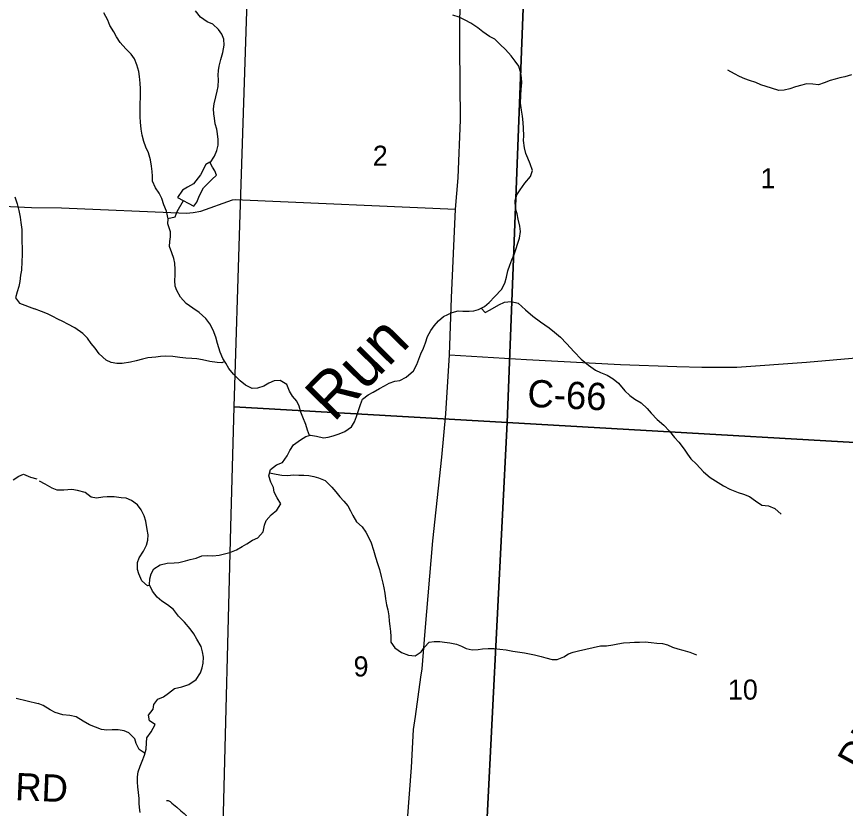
# Model space of a CAD drawing. Extents: x 1759416 to 2214760, y 252598 to 1116833.
# Drawn here: x 1968309 to 1977423, y 895909 to 904624 of the extents above; entities that cross this region are included whole.
import ezdxf

# ---------------------------------------------------------------- set-up
doc = ezdxf.new("R2010")
doc.units = 0
for name, color, linetype in [('GM_X_County_Road', 7, 'Continuous'), ('GM_X_County_Road_Text', 7, 'Continuous'), ('GM_X_Minor_Lake', 7, 'Continuous'), ('GM_X_Minor_River', 7, 'Continuous'), ('GM_X_Minor_River_Text', 7, 'Continuous'), ('GM_X_Section', 7, 'Continuous'), ('GM_X_Section_Text', 7, 'Continuous'), ('GM_X_Township_Road', 7, 'Continuous'), ('GM_X_Township_Road_Text', 7, 'Continuous')]:
    doc.layers.add(name, color=color, linetype=linetype)

msp = doc.modelspace()

# ---------------------------------------------------------------- linework, layer by layer
at = {"layer": 'GM_X_County_Road'}
for points in [[(1973068.1, 900899.8), (1973092.8, 901528.6), (1973135.9, 902504), (1973166.3, 902850.4), (1973191, 903489.3), (1973183.8, 904286.4), (1973186.6, 904997.4), (1973195.5, 905764.4), (1973224.6, 906013.5)], [(1959355.8, 902804.3), (1959498.4, 902860.8), (1959557.8, 902885.1), (1959599.6, 902902.7), (1959657.6, 902909.4), (1959805, 902907.9), (1960423.8, 902884.6), (1961235.7, 902856), (1962695.8, 902807.7), (1963951, 902719.4), (1965471.9, 902658.5), (1966415.7, 902621.2), (1967548, 902565.9), (1968471.8, 902524.3), (1968803.1, 902518.1), (1970175.9, 902460.7), (1970250, 902468.7), (1970334.1, 902482.6), (1970684.4, 902606.4), (1970718.5, 902612.4), (1970794.5, 902608.3), (1973135.9, 902504)], [(1973068.1, 900899.8), (1973914.6, 900849), (1974951.2, 900795.9), (1975569.5, 900773.3), (1975843.7, 900767), (1976229.9, 900766.6), (1976994.5, 900820), (1978085.3, 900915), (1979253.1, 901082.9)], [(1972583.9, 895488.8), (1972650.9, 896358), (1972673.4, 896778.5), (1972695.5, 896922.7), (1972756, 897353.2), (1972768.1, 897445.4), (1972802.6, 897859.9), (1972885.7, 898853.2), (1972984.8, 899774.3), (1973029.4, 900253), (1973068.1, 900899.8)]]:
    msp.add_lwpolyline(points, dxfattribs=at)
at = {"layer": 'GM_X_Minor_Lake'}
for points in [[(1970259.4, 902538.9), (1970291.7, 902580.8), (1970320.2, 902654.7), (1970364.8, 902740.6), (1970455.5, 902832.1), (1970505.8, 902879.9), (1970488.1, 902926.1), (1970462.3, 902968.3), (1970432.6, 903020.6), (1970388.4, 902996.8), (1970329.7, 902881), (1970255, 902783.3), (1970186.7, 902745.7), (1970134.4, 902714), (1970079.8, 902632.2)], [(1970079.8, 902632.2), (1970259.4, 902538.9)]]:
    msp.add_lwpolyline(points, dxfattribs=at)
at = {"layer": 'GM_X_Minor_River'}
for points in [[(1971528.9, 900014.1), (1971509.1, 900072.9), (1971489.4, 900133.1), (1971457.9, 900215.5), (1971436.3, 900271.7), (1971414.6, 900335.9), (1971391, 900392.2), (1971341.3, 900446.6), (1971311.6, 900502.9), (1971280, 900575.2), (1971208.2, 900619.7), (1971140.1, 900614.1), (1971083.9, 900588.5), (1971027.7, 900556.8), (1970957.5, 900535.2), (1970899.4, 900531.5), (1970825.5, 900566.1), (1970765.8, 900616.5), (1970694.2, 900687.1), (1970642.5, 900749.5), (1970610.9, 900809.8), (1970577.1, 900862.1), (1970547.6, 900930.4), (1970518.1, 901026.8), (1970500.6, 901097), (1970469, 901171.3), (1970433.4, 901241.7), (1970389.7, 901302), (1970318.1, 901368.6), (1970248.3, 901413.1), (1970174.6, 901465.7), (1970112.9, 901534.2), (1970069.4, 901608.6), (1970053.7, 901658.8), (1970048.1, 901720.9), (1970052.4, 901779), (1970052.8, 901841.1), (1970047.3, 901911.2), (1970039.6, 901963.3), (1970015.9, 902023.6), (1969990.4, 902093.9), (1969992.7, 902147.9), (1970001, 902200), (1970001.4, 902254.1), (1969971.9, 902344.4), (1969974.2, 902396.5), (1969958.8, 902482.7), (1969929.2, 902551), (1969905.6, 902623.3), (1969875.9, 902679.6), (1969838.3, 902737.9), (1969802.7, 902812.2), (1969803.1, 902868.3), (1969801.4, 902920.4), (1969793.7, 902978.6), (1969782.2, 903048.8), (1969758.6, 903123), (1969731, 903187.3), (1969709.4, 903249.6), (1969689.8, 903319.8), (1969680.2, 903386), (1969672.7, 903462.1), (1969669, 903520.3), (1969667.5, 903586.4), (1969668, 903668.5), (1969670.4, 903734.6), (1969671, 903828.8), (1969667.4, 903892.9), (1969661.8, 903965), (1969652.2, 904021.2), (1969632.6, 904093.4), (1969605, 904159.7), (1969569.3, 904210), (1969509.6, 904268.5), (1969448, 904337), (1969406.3, 904401.4), (1969376.7, 904455.7), (1969335.1, 904526), (1969311.4, 904584.3), (1969267.9, 904666.7)], [(1970437.2, 903012.6), (1970485.1, 903086.4), (1970509.5, 903150.3), (1970523.9, 903208.3), (1970524.3, 903272.4), (1970518.7, 903334.6), (1970511, 903384.7), (1970493.4, 903442.9), (1970483.7, 903505.1), (1970478.1, 903555.2), (1970474.4, 903607.3), (1970482.8, 903665.3), (1970501.2, 903739.3), (1970515.6, 903801.3), (1970524, 903855.4), (1970528.5, 903927.5), (1970526.8, 903977.6), (1970529.1, 904029.6), (1970537.4, 904079.7), (1970555.9, 904151.7), (1970576.4, 904229.7), (1970592.9, 904309.7), (1970589.3, 904375.8), (1970567.7, 904432), (1970530, 904482.4), (1970466.3, 904538.9), (1970404.4, 904567.3), (1970332.6, 904615.8), (1970275, 904688.3)], [(1972828.9, 901102.2), (1972865.3, 901168.1), (1972899.7, 901221.9), (1972950.1, 901275.7), (1973002.4, 901321.5), (1973098.8, 901366.9), (1973165, 901386.5), (1973217, 901382.2), (1973285.1, 901381.8), (1973337.1, 901385.4), (1973389.3, 901399.1), (1973453.6, 901434.8), (1973503.9, 901476.5), (1973568.4, 901544.2), (1973640.9, 901619.9), (1973679.4, 901691.8), (1973695.8, 901757.8), (1973710.3, 901825.8), (1973734.7, 901889.7), (1973755.1, 901945.7), (1973781.5, 902005.6), (1973799.9, 902061.6), (1973822.3, 902129.6), (1973840.7, 902183.5), (1973851.2, 902257.6), (1973843.5, 902315.8), (1973826, 902396), (1973814.3, 902452.2), (1973796.7, 902510.4), (1973791.3, 902600.5), (1973809.7, 902660.5), (1973848.1, 902718.4), (1973898.6, 902790.2), (1973961.1, 902863.9), (1973983.5, 902929.9), (1973956, 903004.2), (1973932.3, 903066.4), (1973910.6, 903116.6), (1973893, 903180.8), (1973883.5, 903261), (1973885.8, 903311.1), (1973884.4, 903395.3), (1973880.8, 903457.4), (1973873.2, 903529.6), (1973859.6, 903593.8), (1973852.1, 903669.9), (1973854.6, 903754), (1973859, 903822.1), (1973865.5, 903894.2), (1973861.9, 903950.3), (1973852.2, 904002.5), (1973830.6, 904076.7), (1973792.9, 904133.1), (1973747.3, 904191.4), (1973685.7, 904261.9), (1973628, 904318.4), (1973568.3, 904376.9), (1973508.4, 904405.3), (1973434.6, 904455.9), (1973382.9, 904500.3), (1973305.1, 904550.8), (1973243.3, 904585.3), (1973177.4, 904617.8), (1973107.5, 904638.2)], [(1977489.6, 903983.3), (1977417.4, 903961.7), (1977361.3, 903948), (1977311.1, 903934.3), (1977257, 903918.7), (1977188.7, 903893.1), (1977128.6, 903873.4), (1977064.5, 903879.8), (1976996.5, 903882.3), (1976942.4, 903868.6), (1976876.2, 903849), (1976812, 903827.3), (1976749.8, 903813.7), (1976689.7, 903810.1), (1976609.8, 903834.6), (1976493.9, 903871.4), (1976438, 903897.8), (1976370.1, 903920.3), (1976318.2, 903938.7), (1976260.3, 903965.1), (1976202.4, 903995.5), (1976128.6, 904036)], [(1968289.1, 902638.7), (1968315.9, 902564.8), (1968332.7, 902488.7), (1968349.4, 902416.7), (1968356, 902356.6), (1968364.8, 902280.5), (1968367.4, 902222.4), (1968369.5, 902001.8), (1968368.2, 901929.6), (1968361.2, 901833.2), (1968353.7, 901777), (1968344.4, 901708.7), (1968332.9, 901652.4), (1968315.4, 901596.1), (1968296, 901529.7), (1968340.7, 901470), (1968506.6, 901406.2)], [(1969973, 902403.5), (1970052.5, 902420), (1970074.9, 902478), (1970143, 902599.4)], [(1973416.2, 901414.1), (1973461.2, 901368.6), (1973515.4, 901398.3), (1973611.8, 901451.8), (1973674.1, 901479.4), (1973748.2, 901489), (1973824.1, 901468.5), (1973905.8, 901397.8), (1973987.4, 901325.2), (1974071.1, 901264.6), (1974164.8, 901197.9), (1974222.5, 901151.4), (1974290.2, 901096.9), (1974357.9, 901024.4), (1974439.4, 900935.7), (1974516.9, 900853.1), (1974596.6, 900788.4), (1974676.3, 900733.9), (1974730.2, 900705.5), (1974802.1, 900677), (1974867.9, 900638.5), (1974929.7, 900588), (1974997.2, 900505.4), (1975050.9, 900455), (1975108.7, 900414.6), (1975178.5, 900374.1), (1975244.2, 900311.5), (1975287.9, 900259.2), (1975353.6, 900190.7), (1975427.2, 900128.1), (1975488.9, 900061.6), (1975544.5, 899991.1), (1975590.2, 899940.7), (1975649.8, 899864.2), (1975685.5, 899807.9), (1975723.2, 899757.6), (1975786.9, 899697.1), (1975864.4, 899612.5), (1975936.1, 899549.9), (1976083.7, 899460.8), (1976153.5, 899422.3), (1976245.4, 899387.7), (1976303.3, 899369.3), (1976367.2, 899342.8), (1976434.9, 899294.3), (1976504.7, 899247.8), (1976578.7, 899239.3), (1976646.6, 899210.8), (1976716.3, 899146.3)], [(1970599.9, 900826.9), (1970566.8, 900814.1), (1970514.8, 900818.4), (1970432.8, 900829), (1970352.8, 900847.5), (1970290.8, 900857.9), (1970234.8, 900860.3), (1970170.8, 900864.7), (1970102.7, 900871.2), (1970026.7, 900881.7), (1969950.7, 900886.2), (1969890.6, 900882.5), (1969840.5, 900876.8), (1969752.4, 900867.4), (1969692.2, 900853.7), (1969624.1, 900836.1), (1969561.9, 900820.5), (1969471.7, 900807.1), (1969409.7, 900807.5), (1969349.7, 900815.8), (1969295.8, 900844.2), (1969218.1, 900912.8), (1969174.5, 900973.2), (1969128.8, 901027.6), (1969089.1, 901083.9), (1969037.4, 901136.4), (1968947.7, 901197), (1968871.9, 901239.6), (1968818, 901270), (1968764.1, 901294.3), (1968708.2, 901322.8), (1968650.4, 901353.2), (1968584.5, 901379.6), (1968506.6, 901406.2)], [(1969733.2, 896562.4), (1969737.6, 896630.5), (1969742, 896684.6), (1969790.4, 896752.4), (1969833, 896832.2), (1969771.2, 896872.7), (1969759.6, 896934.9), (1969812, 897000.7), (1969818.4, 897052.7), (1969860.8, 897110.5), (1969925, 897136.2), (1969979.3, 897177.9), (1970045.7, 897229.5), (1970127.9, 897249.1), (1970202.1, 897272.6), (1970282.5, 897328.2), (1970331.1, 897400), (1970351.4, 897458), (1970361.8, 897508), (1970364.2, 897574.1), (1970354.5, 897632.2), (1970336.9, 897692.5), (1970289.4, 897772.9), (1970257.7, 897829.2), (1970218, 897885.5), (1970156.4, 897958), (1970088.8, 898026.6), (1970033.2, 898097), (1969969.4, 898149.5), (1969905.6, 898190), (1969853.9, 898234.4), (1969802.2, 898298.8), (1969770.6, 898369.2), (1969773.1, 898437.3), (1969787.4, 898491.3), (1969817.8, 898545.2), (1969888.1, 898590.8), (1969964.3, 898608.3), (1970042.4, 898613.8), (1970094.5, 898615.5), (1970164.7, 898635.1), (1970218.8, 898648.8), (1970283, 898664.4), (1970347.2, 898690), (1970409.3, 898693.6), (1970465.3, 898689.3), (1970535.4, 898696.8), (1970593.6, 898710.5), (1970653.7, 898724.1), (1970728, 898755.7), (1970790.3, 898791.4), (1970842.5, 898823.1), (1970902.8, 898860.8), (1970961.1, 898888.4), (1971019.5, 898952.2), (1971036, 899026.2), (1971052.3, 899078.2), (1971108.8, 899141.9), (1971171.2, 899191.6), (1971213.7, 899261.5), (1971176, 899325.8), (1971142.4, 899390.1), (1971134.7, 899440.2), (1971105.1, 899500.5), (1971081.5, 899568.8), (1971101.9, 899640.8), (1971168.3, 899692.4), (1971232.6, 899718.1), (1971283.1, 899789.9), (1971313.5, 899849.8), (1971353.9, 899909.6), (1971432.3, 899967.2), (1971488.6, 900000.9), (1971542.8, 900018.6), (1971606.8, 900006.2), (1971684.7, 899989.7), (1971736.8, 899995.3), (1971790.9, 900009), (1971857.1, 900030.6), (1971919.4, 900056.3), (1971991.8, 900109.9), (1972024.1, 900163.8), (1972046.5, 900223.8), (1972071, 900299.7), (1972089.4, 900353.7), (1972113.8, 900411.6), (1972174.2, 900461.3), (1972228.4, 900491), (1972300.7, 900532.6), (1972353, 900560.3), (1972407.2, 900590), (1972469.4, 900609.7), (1972523.5, 900619.4), (1972591.8, 900655), (1972672.3, 900726.6), (1972710.8, 900794.5), (1972733.2, 900854.4), (1972755.6, 900912.4), (1972782, 900974.3), (1972804.4, 901032.2), (1972828.9, 901102.2)], [(1968272.2, 899524.2), (1968333, 899567.5), (1968385.4, 899586.8), (1968461, 899553.6), (1968530.9, 899536.6)], [(1971091.5, 899604.2), (1971161.7, 899586.3), (1971225.7, 899577.9), (1971291.7, 899573.5), (1971349.8, 899579.1), (1971413.9, 899576.7), (1971467.9, 899576.4), (1971521.9, 899572), (1971575.9, 899561.6), (1971629.9, 899547.3), (1971703.7, 899516.8), (1971775.4, 899446.2), (1971819.1, 899393.8), (1971862.8, 899339.5), (1971908.5, 899289.1), (1971952.2, 899238.7), (1971981.9, 899184.4), (1972005.6, 899134.2), (1972047.2, 899061.8), (1972110.9, 899007.3), (1972150.6, 898951), (1972176.3, 898900.8), (1972207.9, 898832.4), (1972233.4, 898750.1), (1972255, 898675.9), (1972278.5, 898603.6), (1972298.1, 898537.4), (1972317.7, 898461.1), (1972337.2, 898388.9), (1972346.9, 898338.7), (1972358.6, 898278.6), (1972364.2, 898216.4), (1972375.8, 898150.2), (1972391.4, 898094.1), (1972401, 898027.9), (1972406.7, 897971.8), (1972414.3, 897913.6), (1972422, 897857.5), (1972425.6, 897801.4), (1972425.2, 897739.3), (1972468.9, 897676.9), (1972542.6, 897624.3), (1972618.5, 897595.8), (1972692.5, 897587.3), (1972758.9, 897631), (1972795.2, 897682.8), (1972847.6, 897738.6), (1972901.7, 897748.2), (1972961.8, 897745.9), (1973015.8, 897739.5), (1973073.8, 897731.1), (1973145.8, 897716.7), (1973199.7, 897696.3), (1973253.6, 897669.9), (1973319.6, 897655.4), (1973383.7, 897659), (1973433.7, 897666.7), (1973495.8, 897670.3), (1973559.9, 897667.9), (1973623.9, 897661.5), (1973693.9, 897653), (1973765.9, 897640.6), (1973841.9, 897630.1), (1973893.9, 897621.7), (1973949.9, 897611.4), (1974003.9, 897601), (1974075.8, 897582.5), (1974127.8, 897566.2), (1974197.7, 897547.7), (1974251.8, 897549.3), (1974326.1, 897578.9), (1974378.3, 897610.6), (1974428.5, 897628.3), (1974488.6, 897644)], [(1969773.5, 898362.7), (1969748.5, 898357.3), (1969686.8, 898415.8), (1969653.3, 898490.1), (1969637.6, 898540.3), (1969638.1, 898616.4), (1969656.4, 898668.4), (1969702.9, 898740.2), (1969737.4, 898808.1), (1969751.7, 898860.1), (1969754.1, 898920.2), (1969746.4, 898978.3), (1969729, 899072.6), (1969711.4, 899130.8), (1969679.8, 899197.1), (1969638.1, 899251.4), (1969574.3, 899297.9), (1969512.4, 899322.4), (1969458.4, 899328.7), (1969380.4, 899339.2), (1969306.3, 899337.7), (1969256.2, 899334), (1969188.1, 899322.4), (1969128.1, 899334.8), (1969062.4, 899385.3), (1968980.4, 899409.9), (1968916.4, 899418.3), (1968828.3, 899412.9), (1968754.2, 899413.3), (1968700.3, 899433.7), (1968622.5, 899476.3), (1968562.7, 899510.7)], [(1974488.6, 897644), (1974729.2, 897698.5), (1974797.3, 897698.1), (1974867.4, 897709.7), (1974921.5, 897719.3), (1974983.7, 897733), (1975053.8, 897736.5), (1975103.8, 897738.2), (1975157.9, 897739.9), (1975220, 897741.5), (1975286, 897735.1), (1975350, 897726.6), (1975412, 897724.2), (1975466, 897709.9), (1975521.9, 897685.5), (1975579.8, 897667.1), (1975635.8, 897650.7), (1975711.7, 897628.2), (1975785.6, 897599.7)], [(1968302.9, 897122.4), (1968547.2, 897064.8)], [(1969721.3, 896514.8), (1969655.1, 896556.9), (1969625.5, 896623.2), (1969607.8, 896675.4), (1969544.1, 896739.9), (1969492.2, 896764.3), (1969426.2, 896774.7), (1969360.2, 896775.2), (1969300.1, 896771.5), (1969242.1, 896777.9), (1969110.3, 896830.8), (1969042.5, 896869.3), (1968962.7, 896917.9), (1968894.7, 896932.4), (1968816.7, 896940.9), (1968732.8, 896965.5), (1968676.9, 896995.9), (1968601.1, 897042.4), (1968547.2, 897064.8)], [(1969666.7, 895865.7), (1969661.1, 895917.8), (1969655.4, 895968), (1969655.7, 896020), (1969648.1, 896086.2), (1969640.5, 896146.3), (1969638.8, 896198.4), (1969639.2, 896256.5), (1969647.5, 896310.6), (1969667.9, 896374.5), (1969688.3, 896428.5), (1969716.8, 896496.4), (1969733.2, 896562.4)]]:
    msp.add_lwpolyline(points, dxfattribs=at)
at = {"layer": 'GM_X_Section'}
for points in [[(1970889.8, 906145.3), (1972646, 906016.3), (1973928.9, 905951.6), (1973703.2, 900155.5), (1970702.2, 900327.3), (1970765.3, 902331.8)], [(1973928.9, 905951.6), (1974433.6, 905929.6), (1976106.8, 905845.3), (1977808.1, 905751.7), (1979476.9, 905675.6), (1979392.2, 903857), (1979185.2, 899839.5), (1973703.2, 900155.5)], [(1973703.2, 900155.5), (1973427.2, 894725.5), (1970562.2, 894901.4), (1970581, 895718.2), (1970665.9, 899006.2), (1970702.2, 900327.3)], [(1979185.2, 899839.5), (1979098.3, 898304.9), (1978968.5, 895901.4), (1978883.1, 894359.5), (1973427.2, 894725.5), (1973703.2, 900155.5)]]:
    msp.add_lwpolyline(points, close=True, dxfattribs=at)
at = {"layer": 'GM_X_Township_Road'}
msp.add_lwpolyline([(1969956.4, 895996.7), (1969976.8, 895996), (1969996.1, 895984.5), (1970017.5, 895968.8), (1970069.6, 895923.1), (1970116.8, 895882.4), (1970151, 895852.4), (1970260.4, 895737.6)], dxfattribs=at)

# ---------------------------------------------------------------- texts
at = {"layer": 'GM_X_County_Road_Text'}
msp.add_text('C-66', height=300, rotation=357.25758, dxfattribs=at).set_placement((1973921.4, 900330.2))
at = {"layer": 'GM_X_Minor_River_Text'}
msp.add_text('Run', height=500.06, rotation=45.47148, dxfattribs=at).set_placement((1971795.6, 900150.1))
at = {"layer": 'GM_X_Section_Text'}
for s, p in [('2', (1972226, 902982.3)), ('1', (1976489.6, 902734.3)), ('9', (1972014.8, 897361.9)), ('10', (1976131, 897106.7))]:
    msp.add_text(s, height=221, rotation=0.00001, dxfattribs=at).set_placement(p)
at = {"layer": 'GM_X_Township_Road_Text'}
for s, rotation, p in [('DIVELBISS', 60.90743, (1977584.9, 896314)), ('RD', 357.55714, (1968288.7, 896001.5))]:
    msp.add_text(s, height=300, rotation=rotation, dxfattribs=at).set_placement(p)

doc.saveas('drawing.dxf')
